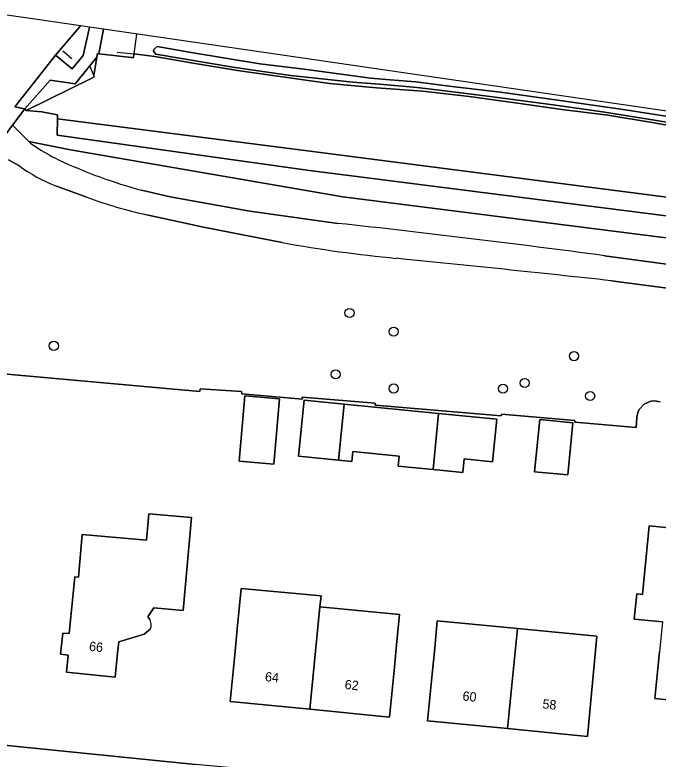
# Model space of a CAD drawing. Extents: x 163008 to 163854, y 382777 to 383982.
# Drawn here: x 163264.1 to 163333, y 383885.3 to 383964.9 of the extents above; entities that cross this region are included whole.
import ezdxf

# ---------------------------------------------------------------- set-up
doc = ezdxf.new("R2010")
doc.units = 0
for name, color, linetype in [('IMGEO_Berm_groen', 7, 'Continuous'), ('IMGEO_Boom', 7, 'Continuous'), ('IMGEO_Erf', 7, 'Continuous'), ('IMGEO_Geluidsscherm', 7, 'Continuous'), ('IMGEO_Groenvoorziening', 7, 'Continuous'), ('IMGEO_Hek', 7, 'Continuous'), ('IMGEO_Pand', 7, 'Continuous'), ('IMGEO_Pand_nummerreeks', 7, 'Continuous'), ('IMGEO_Rijbaan_lokaal_onverhard', 7, 'Continuous'), ('IMGEO_Rijbaan_lokaal_open', 7, 'Continuous'), ('IMGEO_Spoorbaan_halfverhard', 7, 'Continuous'), ('IMGEO_Terreindeel_gesloten', 7, 'Continuous'), ('IMGEO_Voetpad_open', 7, 'Continuous')]:
    doc.layers.add(name, color=color, linetype=linetype)

msp = doc.modelspace()

# ---------------------------------------------------------------- linework, layer by layer
at = {"layer": 'IMGEO_Berm_groen'}
msp.add_lwpolyline([(163270.538, 383957.568), (163267.856, 383957.945), (163265.148, 383954.882), (163265.296, 383954.691), (163272.307, 383958.144), (163272.583, 383958.286), (163272.528, 383958.425), (163272.859, 383960.389)], close=True, dxfattribs=at)
at = {"layer": 'IMGEO_Boom'}
for centre in [(163299.918, 383933.026), (163304.644, 383931.03), (163268.255, 383929.506), (163323.964, 383928.397), (163298.43, 383926.45), (163318.676, 383925.537), (163304.653, 383924.936), (163316.359, 383924.929), (163325.695, 383924.137)]:
    msp.add_circle(centre, 0.489, dxfattribs=at)
at = {"layer": 'IMGEO_Erf'}
for points in [[(163333.182, 383923.505), (163332.604, 383923.61), (163332.213, 383923.578), (163331.493, 383923.277), (163330.957, 383922.708), (163330.789, 383922.354), (163330.687, 383921.844), (163330.637, 383920.778), (163324.054, 383921.324), (163324.069, 383921.514), (163316.192, 383922.188), (163316.165, 383922.023), (163302.682, 383923.156), (163302.684, 383923.371), (163294.87, 383924.007), (163294.881, 383923.804), (163288.374, 383924.373), (163288.351, 383924.615), (163283.924, 383924.919), (163283.895, 383924.602), (163260.025, 383926.755)], [(163278.58, 383899.159), (163277.943, 383898.647), (163275.199, 383897.821), (163275.078, 383896.593), (163274.827, 383894.055), (163269.623, 383894.569), (163269.804, 383896.404), (163268.977, 383896.486), (163269.202, 383898.765), (163269.907, 383898.696), (163270.496, 383904.776), (163270.894, 383904.74), (163271.303, 383909.322), (163278.176, 383908.709), (163278.428, 383911.538), (163283.01, 383911.13), (163282.121, 383901.169), (163278.967, 383901.451), (163278.318, 383900.483), (163278.494, 383900.28)], [(163333.435, 383899.949), (163330.418, 383900.246), (163330.685, 383902.944), (163331.31, 383902.882), (163332.035, 383910.221), (163335.186, 383909.91)], [(163343.491, 383890.696), (163332.627, 383891.767), (163333.118, 383896.743)], [(163241.35, 383888.948), (163283.436, 383884.694)]]:
    msp.add_lwpolyline(points, dxfattribs=at)
for points in [[(163288.115, 383917.171), (163288.717, 383924.156), (163292.407, 383923.838), (163291.805, 383916.853)], [(163312.207, 383917.397), (163312.066, 383915.954), (163308.881, 383916.267), (163305.141, 383916.635), (163305.244, 383917.69), (163300.292, 383918.177), (163300.188, 383917.123), (163298.745, 383917.265), (163294.464, 383917.687), (163295.054, 383923.688), (163299.336, 383923.266), (163309.47, 383922.268), (163315.7, 383921.655), (163315.253, 383917.097)], [(163319.75, 383916.031), (163320.299, 383921.608), (163323.861, 383921.257), (163323.312, 383915.68)], [(163304.223, 383889.763), (163295.682, 383890.605), (163287.141, 383891.447), (163287.631, 383896.423), (163287.903, 383899.182), (163288.333, 383903.542), (163296.874, 383902.727), (163296.76, 383901.575), (163305.275, 383900.761), (163304.964, 383897.507), (163304.714, 383894.739)], [(163325.403, 383887.688), (163316.848, 383888.532), (163308.289, 383889.376), (163308.78, 383894.352), (163309.046, 383897.153), (163309.321, 383900.054), (163317.901, 383899.234), (163326.428, 383898.42)]]:
    msp.add_lwpolyline(points, close=True, dxfattribs=at)
msp.add_arc((163277.526, 383899.642), 1.159, 335.37288, 33.40108, dxfattribs=at)
at = {"layer": 'IMGEO_Geluidsscherm'}
for points in [[(163275.048, 383960.954), (163276.821, 383960.757), (163279.076, 383960.469), (163282.959, 383959.812)], [(163282.959, 383959.812), (163287.924, 383958.98), (163297.777, 383957.6), (163302.823, 383957.113), (163307.778, 383956.779), (163312.723, 383956.192), (163317.684, 383955.521), (163322.668, 383954.795), (163327.61, 383954.197), (163332.572, 383953.371), (163340.905, 383951.83), (163350.764, 383950.384), (163360.756, 383949.412), (163366.207, 383948.651), (163380.512, 383946.44), (163390.461, 383944.901), (163400.184, 383942.886), (163405.125, 383942.082), (163414.869, 383941.03), (163441.285, 383936.652), (163446.219, 383935.439), (163455.758, 383932.854), (163465.658, 383931.132), (163480.663, 383929.825)]]:
    msp.add_lwpolyline(points, dxfattribs=at)
at = {"layer": 'IMGEO_Groenvoorziening'}
for points in [[(163272.059, 383963.608), (163271.115, 383963.746), (163270.765, 383963.339), (163268.449, 383960.622), (163270.228, 383959.159), (163271.401, 383960.584)], [(163295.125, 383950.408), (163268.647, 383953.819), (163268.612, 383952.064), (163295.625, 383948.263), (163384.41, 383937.012), (163424.235, 383931.121), (163452.227, 383926.255), (163500, 383917.108), (163574.558, 383902.735), (163574.688, 383905.248), (163534.729, 383912.892), (163455.528, 383928.042), (163374.066, 383940.238)]]:
    msp.add_lwpolyline(points, close=True, dxfattribs=at)
for points in [[(163340.905, 383951.83), (163332.572, 383953.371), (163327.61, 383954.197), (163322.668, 383954.795), (163317.684, 383955.521), (163312.723, 383956.192), (163307.778, 383956.779), (163302.823, 383957.113), (163297.777, 383957.6), (163287.924, 383958.98), (163282.959, 383959.812), (163279.076, 383960.469), (163276.821, 383960.757), (163276.772, 383960.338), (163276.557, 383960.363), (163273.057, 383960.775), (163272.926, 383960.79), (163272.859, 383960.389), (163272.528, 383958.425), (163272.583, 383958.286), (163272.307, 383958.144), (163265.296, 383954.691), (163266.968, 383954.552), (163268.655, 383954.25), (163268.647, 383953.819), (163295.125, 383950.408), (163374.066, 383940.238)], [(163452.227, 383926.255), (163424.235, 383931.121), (163384.41, 383937.012), (163295.625, 383948.263), (163268.612, 383952.064), (163268.647, 383953.819), (163268.655, 383954.25), (163266.968, 383954.552), (163265.296, 383954.691), (163265.148, 383954.882), (163263.812, 383953.119), (163265.571, 383951.373), (163270.029, 383950.489), (163299.202, 383945.45), (163336.107, 383940.795), (163384.529, 383934.284), (163422.775, 383928.795), (163434.846, 383926.845), (163447.192, 383924.462), (163446.628, 383922.548), (163442.98, 383923.295)], [(163336.107, 383940.795), (163299.202, 383945.45), (163270.029, 383950.489), (163265.571, 383951.373), (163265.745, 383951.2)], [(163264.45, 383948.834), (163263.403, 383949.399)], [(163271.78, 383945.413), (163268.554, 383946.594)], [(163277.63, 383946.16), (163280.706, 383945.455), (163289.248, 383943.92), (163298.689, 383942.612)], [(163292.714, 383940.559), (163284.286, 383942.224), (163278.223, 383943.533)], [(163327.225, 383939.149), (163346.13, 383936.609), (163369.064, 383933.907), (163377.711, 383932.98)], [(163254.882, 383938.243), (163251.74, 383927.367), (163260.025, 383926.755), (163283.895, 383924.602), (163283.924, 383924.919), (163288.351, 383924.615), (163288.374, 383924.373), (163294.881, 383923.804), (163294.87, 383924.007), (163302.684, 383923.371), (163302.682, 383923.156), (163316.165, 383922.023), (163316.192, 383922.188), (163324.069, 383921.514), (163324.054, 383921.324), (163330.637, 383920.778), (163330.687, 383921.844), (163330.789, 383922.354), (163330.957, 383922.708), (163331.493, 383923.277), (163332.213, 383923.578), (163332.604, 383923.61), (163333.182, 383923.505)], [(163359.177, 383932.127), (163343.183, 383934.464), (163327.991, 383936.467)]]:
    msp.add_lwpolyline(points, dxfattribs=at)
for centre, radius, start, end in [((163279.959, 383971.732), 24.972, 235.3055, 243.55477), ((163274.825, 383962.962), 17.528, 233.70945, 249.03834), ((163292.997, 384001.846), 57.768, 245.27817, 254.57259), ((163287.996, 383989.008), 46.513, 249.59591, 257.8707), ((163178.806, 382835.442), 1113.641, 82.341197, 83.820159), ((163318.417, 384081.841), 143.601, 259.68919, 264.62696), ((163066.529, 381544.106), 2406.607, 83.762886, 84.313946)]:
    msp.add_arc(centre, radius, start, end, dxfattribs=at)
at = {"layer": 'IMGEO_Hek'}
for points in [[(163277.124, 383962.872), (163276.821, 383960.757)], [(163270.189, 383960.209), (163269.215, 383961.037)], [(163276.557, 383960.363), (163273.057, 383960.775), (163272.926, 383960.79), (163272.859, 383960.389), (163272.528, 383958.425)], [(163272.583, 383958.286), (163272.528, 383958.425), (163272.135, 383959.418)], [(163268.655, 383954.25), (163266.968, 383954.552), (163265.296, 383954.691), (163272.307, 383958.144)]]:
    msp.add_lwpolyline(points, dxfattribs=at)
at = {"layer": 'IMGEO_Pand'}
for points in [[(163288.717, 383924.156), (163288.115, 383917.171), (163291.805, 383916.853), (163292.407, 383923.838)], [(163299.336, 383923.266), (163295.054, 383923.688), (163294.464, 383917.687), (163298.745, 383917.265)], [(163309.47, 383922.268), (163299.336, 383923.266), (163298.745, 383917.265), (163300.188, 383917.123), (163300.292, 383918.177), (163305.244, 383917.69), (163305.141, 383916.635), (163308.881, 383916.267)], [(163315.7, 383921.655), (163309.47, 383922.268), (163308.881, 383916.267), (163312.066, 383915.954), (163312.207, 383917.397), (163315.253, 383917.097)], [(163319.75, 383916.031), (163323.312, 383915.68), (163323.861, 383921.257), (163320.299, 383921.608)], [(163344.611, 383901.833), (163344.811, 383903.861), (163337.969, 383904.535), (163337.769, 383902.507), (163337.73, 383902.107), (163334.446, 383902.43), (163335.186, 383909.91), (163332.035, 383910.221), (163331.31, 383902.882), (163330.685, 383902.944), (163330.418, 383900.246), (163333.435, 383899.949), (163333.118, 383896.743), (163332.627, 383891.767), (163343.491, 383890.696)], [(163296.76, 383901.575), (163296.874, 383902.727), (163288.333, 383903.542), (163287.903, 383899.182), (163287.631, 383896.423), (163287.141, 383891.447), (163295.682, 383890.605)], [(163296.76, 383901.575), (163295.682, 383890.605), (163304.223, 383889.763), (163304.714, 383894.739), (163304.964, 383897.507), (163305.275, 383900.761)], [(163316.848, 383888.532), (163317.901, 383899.234), (163309.321, 383900.054), (163309.046, 383897.153), (163308.78, 383894.352), (163308.289, 383889.376)], [(163316.848, 383888.532), (163325.403, 383887.688), (163326.428, 383898.42), (163317.901, 383899.234)]]:
    msp.add_lwpolyline(points, close=True, dxfattribs=at)
msp.add_lwpolyline([(163278.494, 383900.28), (163278.318, 383900.483), (163278.967, 383901.451), (163282.121, 383901.169), (163283.01, 383911.13), (163278.428, 383911.538), (163278.176, 383908.709), (163271.303, 383909.322), (163270.894, 383904.74), (163270.496, 383904.776), (163269.907, 383898.696), (163269.202, 383898.765), (163268.977, 383896.486), (163269.804, 383896.404), (163269.623, 383894.569), (163274.827, 383894.055), (163275.078, 383896.593), (163275.199, 383897.821), (163277.943, 383898.647), (163278.58, 383899.159)], dxfattribs=at)
msp.add_arc((163277.526, 383899.642), 1.159, 335.37288, 33.40108, dxfattribs=at)
at = {"layer": 'IMGEO_Rijbaan_lokaal_onverhard'}
for points in [[(163265.571, 383951.373), (163263.812, 383953.119), (163262.929, 383951.897), (163261.344, 383949.584)], [(163265.745, 383951.2), (163265.571, 383951.373)], [(163263.403, 383949.399), (163264.45, 383948.834)], [(163268.554, 383946.594), (163271.78, 383945.413)], [(163298.689, 383942.612), (163289.248, 383943.92), (163280.706, 383945.455), (163277.63, 383946.16)], [(163278.223, 383943.533), (163284.286, 383942.224), (163292.714, 383940.559)], [(163377.711, 383932.98), (163369.064, 383933.907), (163346.13, 383936.609), (163327.225, 383939.149)], [(163327.991, 383936.467), (163343.183, 383934.464), (163359.177, 383932.127)]]:
    msp.add_lwpolyline(points, dxfattribs=at)
for centre, radius, start, end in [((163279.959, 383971.732), 24.972, 235.3055, 243.55477), ((163274.825, 383962.962), 17.528, 233.70945, 249.03834), ((163292.997, 384001.846), 57.768, 245.27817, 254.57259), ((163287.996, 383989.008), 46.513, 249.59591, 257.8707), ((163178.806, 382835.442), 1113.641, 82.341197, 83.820159), ((163318.417, 384081.841), 143.601, 259.68919, 264.62696), ((163066.529, 381544.106), 2406.607, 83.762886, 84.313946)]:
    msp.add_arc(centre, radius, start, end, dxfattribs=at)
at = {"layer": 'IMGEO_Rijbaan_lokaal_open'}
msp.add_lwpolyline([(163264.08, 383955.103), (163267.014, 383958.798), (163268.449, 383960.622), (163270.765, 383963.339), (163271.115, 383963.746), (163266.477, 383964.42), (163262.963, 383964.931)], dxfattribs=at)
at = {"layer": 'IMGEO_Spoorbaan_halfverhard'}
for points in [[(163368.501, 383949.588), (163273.565, 383963.39), (163273.057, 383960.775), (163276.557, 383960.363), (163276.772, 383960.338), (163276.821, 383960.757), (163279.076, 383960.469), (163282.959, 383959.812), (163287.924, 383958.98), (163297.777, 383957.6), (163302.823, 383957.113), (163307.778, 383956.779), (163312.723, 383956.192), (163317.684, 383955.521), (163322.668, 383954.795), (163327.61, 383954.197), (163332.572, 383953.371), (163340.905, 383951.83)], [(163339.367, 383952.557), (163332.799, 383953.61), (163327.034, 383954.548), (163321.724, 383955.306), (163314.692, 383956.234), (163309.266, 383956.912), (163307.142, 383957.153), (163303.581, 383957.466), (163300.262, 383957.742), (163296.29, 383958.162), (163293.595, 383958.438), (163287.429, 383959.34), (163279.165, 383960.723), (163278.94, 383961.064), (163278.975, 383961.232), (163279.321, 383961.531), (163282.951, 383960.915), (163290.331, 383959.702), (163295.079, 383959.113), (163302.183, 383958.167), (163304.28, 383957.971), (163307.028, 383957.747), (163310.884, 383957.283), (163316.095, 383956.641), (163322.735, 383955.739), (163329.232, 383954.794), (163336.969, 383953.58)]]:
    msp.add_lwpolyline(points, dxfattribs=at)
at = {"layer": 'IMGEO_Terreindeel_gesloten'}
msp.add_lwpolyline([(163336.969, 383953.58), (163329.232, 383954.794), (163322.735, 383955.739), (163316.095, 383956.641), (163310.884, 383957.283), (163307.028, 383957.747), (163304.28, 383957.971), (163302.183, 383958.167), (163295.079, 383959.113), (163290.331, 383959.702), (163282.951, 383960.915), (163279.321, 383961.531), (163278.975, 383961.232), (163278.94, 383961.064), (163279.165, 383960.723), (163287.429, 383959.34), (163293.595, 383958.438), (163296.29, 383958.162), (163300.262, 383957.742), (163303.581, 383957.466), (163307.142, 383957.153), (163309.266, 383956.912), (163314.692, 383956.234), (163321.724, 383955.306), (163327.034, 383954.548), (163332.799, 383953.61), (163339.367, 383952.557)], dxfattribs=at)
at = {"layer": 'IMGEO_Voetpad_open'}
msp.add_lwpolyline([(163273.565, 383963.39), (163272.059, 383963.608), (163271.401, 383960.584), (163270.228, 383959.159), (163268.449, 383960.622), (163267.014, 383958.798), (163264.08, 383955.103), (163265.148, 383954.882), (163267.856, 383957.945), (163270.538, 383957.568), (163272.859, 383960.389), (163272.926, 383960.79), (163273.057, 383960.775)], close=True, dxfattribs=at)
for points in [[(163261.344, 383949.584), (163262.929, 383951.897), (163263.812, 383953.119), (163265.148, 383954.882), (163264.08, 383955.103)], [(163342.852, 383878.876), (163332.012, 383879.937), (163326.627, 383880.464), (163320.4, 383881.073), (163308.073, 383882.28), (163301.914, 383882.885), (163294.98, 383883.562), (163286.184, 383884.425), (163283.436, 383884.694), (163241.35, 383888.948), (163238.559, 383889.217)]]:
    msp.add_lwpolyline(points, dxfattribs=at)

# ---------------------------------------------------------------- texts
at = {"layer": 'IMGEO_Pand_nummerreeks'}
for s, rotation, p in [('66', 354.35918, (163271.994, 383896.867)), ('64', 354.36979, (163290.836, 383893.615)), ('62', 354.36979, (163299.374, 383892.774)), ('60', 354.36698, (163311.995, 383891.543)), ('58', 354.36698, (163320.552, 383890.699))]:
    msp.add_text(s, height=1, rotation=rotation, dxfattribs=at).set_placement(p)

doc.saveas('drawing.dxf')
